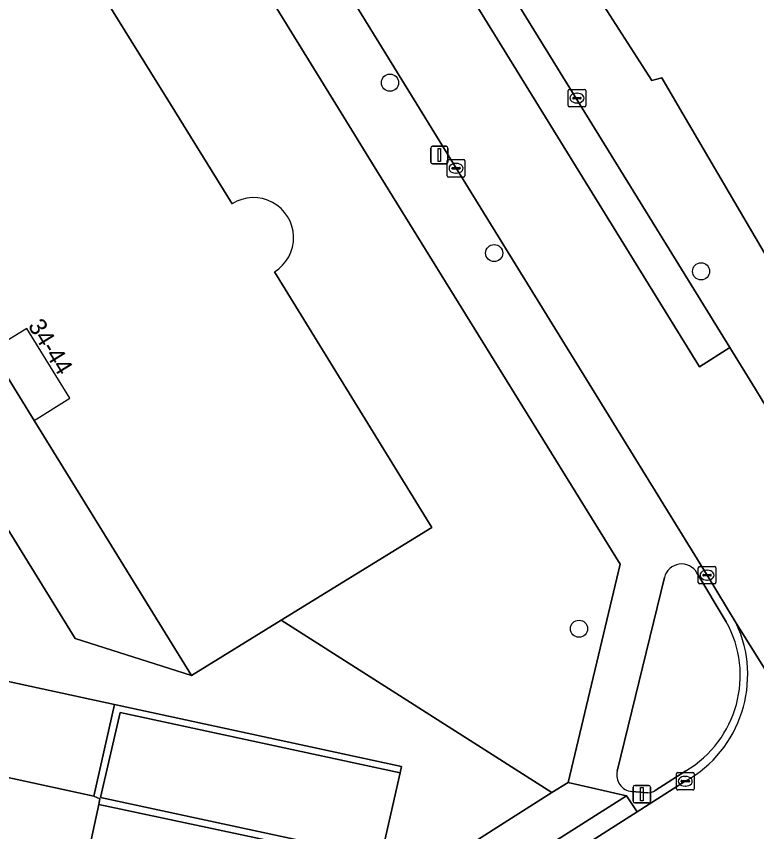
# Model space of a CAD drawing. Extents: x 161347 to 161881, y 382161 to 382804.
# Drawn here: x 161535.95 to 161578.28, y 382458.41 to 382505.01 of the extents above; entities that cross this region are included whole.
import ezdxf

# ---------------------------------------------------------------- set-up
doc = ezdxf.new("R2010")
doc.units = 0
for name, color, linetype in [('IMGEO_Boom', 7, 'Continuous'), ('IMGEO_Erf', 7, 'Continuous'), ('IMGEO_Groenvoorziening', 7, 'Continuous'), ('IMGEO_Kolk', 7, 'Continuous'), ('IMGEO_Lichtmast', 7, 'Continuous'), ('IMGEO_Muur', 7, 'Continuous'), ('IMGEO_Pand', 7, 'Continuous'), ('IMGEO_Pand_nummerreeks', 7, 'Continuous'), ('IMGEO_Pand_overbouw', 7, 'Continuous'), ('IMGEO_Parkeervlak_gesloten', 7, 'Continuous'), ('IMGEO_Rijbaan_lokaal_gesloten', 7, 'Continuous'), ('IMGEO_Rijbaan_lokaal_open', 7, 'Continuous'), ('IMGEO_Voetpad_open', 7, 'Continuous')]:
    doc.layers.add(name, color=color, linetype=linetype)

msp = doc.modelspace()

# ---------------------------------------------------------------- linework, layer by layer
at = {"layer": 'IMGEO_Boom'}
for centre in [(161557.316, 382501.221), (161563.273, 382491.48), (161575.102, 382490.437), (161568.124, 382470.008)]:
    msp.add_circle(centre, 0.489, dxfattribs=at)
at = {"layer": 'IMGEO_Erf'}
for points in [[(161572.092, 382591.77), (161539.981, 382570.178), (161537.341, 382557.85), (161565.95, 382511.235), (161572.292, 382501.343), (161572.851, 382501.493), (161573.727, 382500), (161581.489, 382486.772), (161593.113, 382483.942), (161618.484, 382500), (161639.588, 382513.357), (161643.126, 382515.61), (161643.533, 382515.936), (161628.206, 382532.98), (161623.055, 382540.753), (161664.71, 382578.468), (161661.6, 382581.894), (161665.593, 382585.519), (161669.295, 382588.879)], [(161490.393, 382508.028), (161478.402, 382500), (161475.671, 382498.172), (161472.197, 382495.844), (161457.968, 382486.306), (161464.119, 382485.318), (161475.341, 382492.496), (161486.569, 382500), (161491.524, 382503.311), (161494.163, 382503.857), (161500, 382502.6), (161512.072, 382500), (161520.272, 382498.234), (161522.532, 382496.667), (161539.309, 382469.447), (161545.974, 382467.342), (161536.968, 382481.919), (161534.501, 382485.913), (161525.798, 382500), (161525.522, 382500.446), (161522.985, 382502.254), (161514.037, 382504.398), (161513.736, 382503.008), (161502.162, 382505.515)], [(161500, 382417.897), (161505.088, 382421.185), (161532.279, 382438.666), (161542.283, 382445.088), (161559.394, 382456.082), (161556.742, 382456.551), (161540.674, 382459.952), (161537.265, 382444.226), (161518.647, 382448.262), (161519.848, 382453.798), (161502.693, 382457.517), (161506.372, 382474.528), (161523.68, 382470.782), (161522.287, 382464.355), (161540.39, 382460.432), (161541.57, 382465.684), (161528.173, 382468.581), (161529.133, 382472.859), (161500, 382479.131)]]:
    msp.add_lwpolyline(points, dxfattribs=at)
at = {"layer": 'IMGEO_Groenvoorziening'}
for points in [[(161550.708, 382490.406), (161559.71, 382475.789), (161551.092, 382470.489), (161566.563, 382460.64), (161567.506, 382461.215), (161570.48, 382473.695), (161556.561, 382496.19), (161554.214, 382500), (161542.448, 382519.098)], [(161535.204, 382506.4), (161539.238, 382508.903), (161544.762, 382500), (161548.297, 382494.301)], [(161573.007, 382472.935), (161570.308, 382461.869)], [(161576.545, 382470.409), (161574.868, 382473.202)], [(161572.485, 382460.752), (161574.224, 382461.887)], [(161571.141, 382460.703), (161572.057, 382460.625)]]:
    msp.add_lwpolyline(points, dxfattribs=at)
for centre, radius, start, end in [((161549.514, 382492.361), 2.29, 301.4111, 122.1038), ((161573.991, 382472.698), 1.012, 29.8824, 166.4467), ((161571.019, 382467.337), 6.323, 300.4619, 29.0677), ((161571.237, 382461.652), 0.954, 166.8458, 264.2388), ((161571.985, 382461.651), 1.028, 273.9898, 299.0645)]:
    msp.add_arc(centre, radius, start, end, dxfattribs=at)
at = {"layer": 'IMGEO_Kolk'}
for p, q in [((161567.508, 382499.913), (161567.508, 382500.765)), ((161567.583, 382500.839), (161568.435, 382500.839)), ((161567.996, 382500.619), (161568.021, 382500.619)), ((161568.509, 382500.765), (161568.509, 382499.913)), ((161567.767, 382500.333), (161567.767, 382500.345)), ((161568.205, 382500.296), (161567.807, 382500.296)), ((161567.81, 382500.382), (161568.208, 382500.382)), ((161568.019, 382500.059), (161567.994, 382500.059)), ((161568.251, 382500.345), (161568.251, 382500.333)), ((161568.435, 382499.839), (161567.583, 382499.839)), ((161560.591, 382495.903), (161560.591, 382496.755)), ((161560.666, 382496.829), (161561.518, 382496.829)), ((161561.592, 382496.755), (161561.592, 382495.903)), ((161560.85, 382496.323), (161560.85, 382496.335)), ((161561.288, 382496.286), (161560.89, 382496.286)), ((161560.893, 382496.372), (161561.291, 382496.372)), ((161561.079, 382496.609), (161561.104, 382496.609)), ((161561.334, 382496.335), (161561.334, 382496.323)), ((161561.518, 382495.829), (161560.666, 382495.829)), ((161561.102, 382496.049), (161561.077, 382496.049)), ((161574.944, 382472.644), (161574.944, 382473.496)), ((161575.019, 382473.57), (161575.871, 382473.57)), ((161575.945, 382473.496), (161575.945, 382472.644)), ((161575.203, 382473.064), (161575.203, 382473.076)), ((161575.641, 382473.027), (161575.243, 382473.027)), ((161575.246, 382473.113), (161575.644, 382473.113)), ((161575.432, 382473.35), (161575.457, 382473.35)), ((161575.687, 382473.076), (161575.687, 382473.064)), ((161575.871, 382472.57), (161575.019, 382472.57)), ((161575.455, 382472.79), (161575.43, 382472.79)), ((161573.776, 382461.789), (161574.628, 382461.789)), ((161573.701, 382460.863), (161573.701, 382461.715)), ((161573.96, 382461.283), (161573.96, 382461.295)), ((161574.003, 382461.332), (161574.401, 382461.332)), ((161574.189, 382461.569), (161574.214, 382461.569)), ((161574.444, 382461.295), (161574.444, 382461.283)), ((161574.702, 382461.715), (161574.702, 382460.863)), ((161574.628, 382460.789), (161573.776, 382460.789)), ((161574.398, 382461.246), (161574, 382461.246)), ((161574.212, 382461.009), (161574.187, 382461.009))]:
    msp.add_line(p, q, dxfattribs=at)
for points in [[(161567.508, 382499.913), (161567.508, 382500.765)], [(161567.583, 382500.839), (161568.435, 382500.839)], [(161568.509, 382500.765), (161568.509, 382499.913)], [(161568.435, 382499.839), (161567.583, 382499.839)], [(161560.591, 382495.903), (161560.591, 382496.755)], [(161560.666, 382496.829), (161561.518, 382496.829)], [(161561.592, 382496.755), (161561.592, 382495.903)], [(161561.518, 382495.829), (161560.666, 382495.829)], [(161574.944, 382472.644), (161574.944, 382473.496)], [(161575.019, 382473.57), (161575.871, 382473.57)], [(161575.945, 382473.496), (161575.945, 382472.644)], [(161575.871, 382472.57), (161575.019, 382472.57)], [(161573.776, 382461.789), (161574.628, 382461.789)], [(161573.701, 382460.863), (161573.701, 382461.715)], [(161574.702, 382461.715), (161574.702, 382460.863)], [(161574.628, 382460.789), (161573.776, 382460.789)]]:
    msp.add_lwpolyline(points, dxfattribs=at)
for centre, radius, start, end in [((161567.585, 382500.763), 0.0765, 91.552, 178.448), ((161567.585, 382500.763), 0.0765, 91.552, 178.448), ((161568.433, 382500.763), 0.0765, 1.552, 88.448), ((161568.433, 382500.763), 0.0765, 1.552, 88.448), ((161567.807, 382500.342), 0.0403, 85.8775, 175.7526), ((161567.804, 382500.332), 0.0366, 178.938, 274.7102), ((161568.208, 382500.339), 0.043, 264.8664, 352.4533), ((161568.212, 382500.344), 0.0386, 1.7309, 96.639), ((161567.585, 382499.915), 0.0765, 181.552, 268.448), ((161567.585, 382499.915), 0.0765, 181.552, 268.448), ((161568.433, 382499.915), 0.0765, 271.552, 358.448), ((161568.433, 382499.915), 0.0765, 271.552, 358.448), ((161560.668, 382496.753), 0.0765, 91.552, 178.448), ((161560.668, 382496.753), 0.0765, 91.552, 178.448), ((161561.516, 382496.753), 0.0765, 1.552, 88.448), ((161561.516, 382496.753), 0.0765, 1.552, 88.448), ((161560.89, 382496.332), 0.0403, 85.8775, 175.7526), ((161560.887, 382496.322), 0.0366, 178.938, 274.7102), ((161561.291, 382496.329), 0.043, 264.8664, 352.4533), ((161561.295, 382496.334), 0.0386, 1.7309, 96.639), ((161560.668, 382495.905), 0.0765, 181.552, 268.448), ((161560.668, 382495.905), 0.0765, 181.552, 268.448), ((161561.516, 382495.905), 0.0765, 271.552, 358.448), ((161561.516, 382495.905), 0.0765, 271.552, 358.448), ((161575.021, 382473.494), 0.0765, 91.552, 178.448), ((161575.021, 382473.494), 0.0765, 91.552, 178.448), ((161575.869, 382473.494), 0.0765, 1.552, 88.448), ((161575.869, 382473.494), 0.0765, 1.552, 88.448), ((161575.243, 382473.073), 0.0403, 85.8775, 175.7526), ((161575.24, 382473.063), 0.0366, 178.938, 274.7102), ((161575.644, 382473.07), 0.043, 264.8664, 352.4533), ((161575.648, 382473.075), 0.0386, 1.7309, 96.639), ((161575.021, 382472.646), 0.0765, 181.552, 268.448), ((161575.021, 382472.646), 0.0765, 181.552, 268.448), ((161575.869, 382472.646), 0.0765, 271.552, 358.448), ((161575.869, 382472.646), 0.0765, 271.552, 358.448), ((161573.778, 382461.713), 0.0765, 91.552, 178.448), ((161573.778, 382461.713), 0.0765, 91.552, 178.448), ((161574.626, 382461.713), 0.0765, 1.552, 88.448), ((161574.626, 382461.713), 0.0765, 1.552, 88.448), ((161574, 382461.292), 0.0403, 85.8775, 175.7526), ((161573.997, 382461.282), 0.0366, 178.938, 274.7102), ((161574.401, 382461.289), 0.043, 264.8664, 352.4533), ((161574.405, 382461.294), 0.0386, 1.7309, 96.639), ((161573.778, 382460.865), 0.0765, 181.552, 268.448), ((161573.778, 382460.865), 0.0765, 181.552, 268.448), ((161574.626, 382460.865), 0.0765, 271.552, 358.448), ((161574.626, 382460.865), 0.0765, 271.552, 358.448)]:
    msp.add_arc(centre, radius, start, end, dxfattribs=at)
for centre, major_axis, ratio, start_param, end_param in [((161567.995, 382500.339), (-0.387, 0.002), 0.722429, 4.712389, 7.853982), ((161568.02, 382500.339), (-0.39, 0.002), 0.717154, 1.570796, 4.712389), ((161561.078, 382496.329), (-0.387, 0.002), 0.722429, 4.712389, 7.853982), ((161561.103, 382496.329), (-0.39, 0.002), 0.717154, 1.570796, 4.712389), ((161575.431, 382473.07), (-0.387, 0.002), 0.722429, 4.712389, 7.853982), ((161575.456, 382473.07), (-0.39, 0.002), 0.717154, 1.570796, 4.712389), ((161574.188, 382461.289), (-0.387, 0.002), 0.722429, 4.712389, 7.853982), ((161574.213, 382461.289), (-0.39, 0.002), 0.717154, 1.570796, 4.712389)]:
    msp.add_ellipse(centre, major_axis=major_axis, ratio=ratio, start_param=start_param, end_param=end_param, dxfattribs=at)
at = {"layer": 'IMGEO_Lichtmast'}
for p, q in [((161559.643, 382496.683), (161559.643, 382497.483)), ((161559.643, 382497.483), (161559.643, 382496.683)), ((161559.743, 382497.583), (161560.533, 382497.583)), ((161560.533, 382497.583), (161559.743, 382497.583)), ((161560.633, 382497.483), (161560.633, 382496.683)), ((161560.633, 382496.683), (161560.633, 382497.483)), ((161560.533, 382496.583), (161559.743, 382496.583)), ((161559.743, 382496.583), (161560.533, 382496.583)), ((161571.215, 382460.149), (161571.215, 382460.949)), ((161571.215, 382460.949), (161571.215, 382460.149)), ((161571.315, 382461.049), (161572.105, 382461.049)), ((161572.105, 382461.049), (161571.315, 382461.049)), ((161572.205, 382460.949), (161572.205, 382460.149)), ((161572.205, 382460.149), (161572.205, 382460.949)), ((161572.105, 382460.049), (161571.315, 382460.049)), ((161571.315, 382460.049), (161572.105, 382460.049))]:
    msp.add_line(p, q, dxfattribs=at)
for points in [[(161560.063, 382497.458), (161560.213, 382497.458), (161560.213, 382496.708), (161560.063, 382496.708), (161560.063, 382497.458)], [(161571.635, 382460.924), (161571.785, 382460.924), (161571.785, 382460.174), (161571.635, 382460.174), (161571.635, 382460.924)]]:
    msp.add_lwpolyline(points, dxfattribs=at)
for centre, start, end in [((161559.743, 382497.483), 90, 180), ((161559.743, 382497.483), 90, 180), ((161560.533, 382497.483), 0, 90), ((161560.533, 382497.483), 360, 90), ((161559.743, 382496.683), 180, 270), ((161559.743, 382496.683), 180, 270), ((161560.533, 382496.683), 270, 0), ((161560.533, 382496.683), 270, 0), ((161571.315, 382460.949), 90, 180), ((161571.315, 382460.949), 90, 180), ((161572.105, 382460.949), 0, 90), ((161572.105, 382460.949), 360, 90), ((161571.315, 382460.149), 180, 270), ((161571.315, 382460.149), 180, 270), ((161572.105, 382460.149), 270, 0), ((161572.105, 382460.149), 270, 0)]:
    msp.add_arc(centre, 0.1, start, end, dxfattribs=at)
at = {"layer": 'IMGEO_Muur'}
msp.add_lwpolyline([(161540.674, 382459.952), (161556.742, 382456.551), (161556.802, 382456.914), (161540.765, 382460.354), (161541.89, 382465.219), (161557.899, 382461.771), (161557.97, 382462.132), (161541.57, 382465.684), (161540.39, 382460.432), (161540.732, 382460.291)], close=True, dxfattribs=at)
at = {"layer": 'IMGEO_Pand'}
msp.add_lwpolyline([(161548.297, 382494.301), (161544.762, 382500), (161539.238, 382508.903), (161535.204, 382506.4), (161525.522, 382500.446), (161525.798, 382500), (161534.501, 382485.913), (161536.968, 382481.919), (161545.974, 382467.342), (161551.092, 382470.489), (161559.71, 382475.789), (161550.708, 382490.406)], dxfattribs=at)
msp.add_lwpolyline([(161540.674, 382459.952), (161540.732, 382460.291), (161540.39, 382460.432), (161522.287, 382464.355), (161523.68, 382470.782), (161506.372, 382474.528), (161502.693, 382457.517), (161519.848, 382453.798), (161518.647, 382448.262), (161537.265, 382444.226)], close=True, dxfattribs=at)
msp.add_arc((161549.514, 382492.361), 2.29, 301.4111, 122.1038, dxfattribs=at)
at = {"layer": 'IMGEO_Pand_overbouw'}
msp.add_lwpolyline([(161534.501, 382485.913), (161536.968, 382481.919), (161539.014, 382483.183), (161536.547, 382487.177)], close=True, dxfattribs=at)
at = {"layer": 'IMGEO_Parkeervlak_gesloten'}
msp.add_lwpolyline([(161552.932, 382524.704), (161551.177, 382523.64), (161575.005, 382484.986), (161576.74, 382486.091)], close=True, dxfattribs=at)
at = {"layer": 'IMGEO_Rijbaan_lokaal_gesloten'}
for points in [[(161580.5, 382480.035), (161579.506, 382481.572), (161578.221, 382483.705), (161576.74, 382486.091), (161575.005, 382484.986), (161551.177, 382523.64)], [(161550.097, 382514.2), (161558.843, 382500), (161561.101, 382496.334), (161575.449, 382473.073), (161577.112, 382470.322), (161586.83, 382454.787), (161588.662, 382451.858), (161590.887, 382448.303), (161593.173, 382444.627), (161595.623, 382440.685), (161597.797, 382437.287), (161600.498, 382433.066)]]:
    msp.add_lwpolyline(points, dxfattribs=at)
msp.add_lwpolyline([(161557.899, 382461.771), (161541.89, 382465.219), (161540.765, 382460.354), (161556.802, 382456.914)], close=True, dxfattribs=at)
at = {"layer": 'IMGEO_Rijbaan_lokaal_open'}
for points in [[(161586.83, 382454.787), (161577.112, 382470.322)], [(161574.202, 382461.289), (161571.448, 382459.54), (161561.206, 382453.023), (161549.747, 382445.621), (161546.931, 382443.833), (161527.109, 382431.082), (161526.95, 382430.969), (161521.629, 382427.501), (161518.456, 382425.465), (161516.756, 382424.376), (161506.665, 382417.849), (161502.672, 382415.264), (161500, 382413.556), (161499.259, 382413.082), (161496.209, 382411.097), (161496.079, 382411.013), (161492.873, 382408.949), (161487.125, 382405.197), (161486.271, 382404.641)]]:
    msp.add_lwpolyline(points, dxfattribs=at)
msp.add_arc((161570.798, 382467.371), 6.97, 299.2356, 25.0515, dxfattribs=at)
at = {"layer": 'IMGEO_Voetpad_open'}
for points in [[(161591.558, 382478.875), (161592.518, 382479.481), (161594.999, 382481.125), (161593.113, 382483.942), (161581.489, 382486.772), (161573.727, 382500), (161572.851, 382501.493), (161572.292, 382501.343), (161565.95, 382511.235), (161537.341, 382557.85)], [(161561.101, 382496.334), (161558.843, 382500), (161550.097, 382514.2), (161540.821, 382529.326), (161537.314, 382527.427), (161542.448, 382519.098), (161554.214, 382500), (161556.561, 382496.19), (161570.48, 382473.695), (161567.506, 382461.215), (161570.83, 382460.463), (161571.448, 382459.54), (161574.202, 382461.289)], [(161552.932, 382524.704), (161576.74, 382486.091), (161578.221, 382483.705), (161579.506, 382481.572), (161580.5, 382480.035)], [(161500, 382479.131), (161529.133, 382472.859), (161528.173, 382468.581), (161541.57, 382465.684), (161557.97, 382462.132), (161557.899, 382461.771), (161556.802, 382456.914), (161556.742, 382456.551), (161559.394, 382456.082), (161566.563, 382460.64), (161551.092, 382470.489), (161545.974, 382467.342), (161539.309, 382469.447), (161522.532, 382496.667), (161520.272, 382498.234), (161512.072, 382500), (161500, 382502.6)], [(161577.112, 382470.322), (161575.449, 382473.073), (161561.101, 382496.334)], [(161570.308, 382461.869), (161573.007, 382472.935)], [(161574.868, 382473.202), (161576.545, 382470.409)], [(161574.224, 382461.887), (161572.485, 382460.752)], [(161570.83, 382460.463), (161567.506, 382461.215), (161566.563, 382460.64), (161559.394, 382456.082), (161542.283, 382445.088), (161532.279, 382438.666), (161505.088, 382421.185), (161500, 382417.897), (161486.459, 382409.147), (161486.172, 382408.962), (161485.951, 382409.016), (161480.33, 382410.398), (161486.271, 382404.641), (161487.125, 382405.197)], [(161561.206, 382453.023), (161560.625, 382453.971), (161570.83, 382460.463)], [(161572.057, 382460.625), (161571.141, 382460.703)]]:
    msp.add_lwpolyline(points, dxfattribs=at)
msp.add_lwpolyline([(161571.448, 382459.54), (161570.83, 382460.463), (161560.625, 382453.971), (161561.206, 382453.023)], close=True, dxfattribs=at)
for centre, radius, start, end in [((161573.991, 382472.698), 1.012, 29.8824, 166.4467), ((161570.798, 382467.371), 6.97, 299.2356, 25.0515), ((161571.019, 382467.337), 6.323, 300.4619, 29.0677), ((161571.237, 382461.652), 0.954, 166.8458, 264.2388), ((161571.985, 382461.651), 1.028, 273.9898, 299.0645)]:
    msp.add_arc(centre, radius, start, end, dxfattribs=at)

# ---------------------------------------------------------------- texts
at = {"layer": 'IMGEO_Pand_nummerreeks'}
msp.add_text('34-44', height=1, rotation=301.7073, dxfattribs=at).set_placement((161536.586, 382487.331))

doc.saveas('drawing.dxf')
